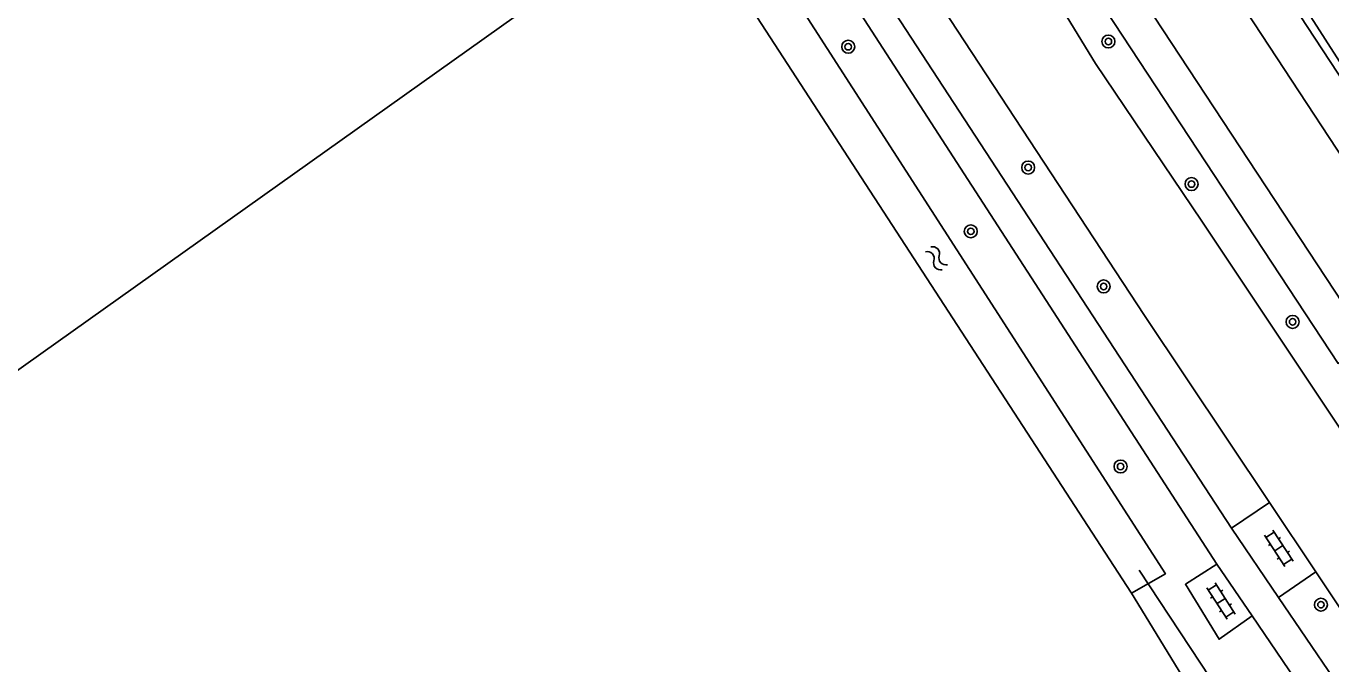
# Model space of a CAD drawing. Extents: x 136000 to 141014, y 402000 to 403500.
# Drawn here: x 136992.1 to 137072.5, y 403176.9 to 403216.2 of the extents above; entities that cross this region are included whole.
import ezdxf

# ---------------------------------------------------------------- set-up
doc = ezdxf.new("R2010")
doc.units = 0
for name, color, linetype in [('gg-afsc-draadraster', 7, 'Continuous'), ('gg-afsc-lijn draadraster', 7, 'Continuous'), ('gg-knt-verharding', 7, 'Continuous'), ('gg-kntw-bovenkant insteek waterloop', 7, 'Continuous'), ('gg-kwrk-duiker nz buis', 7, 'Continuous'), ('gt-grn-groengrens', 7, 'Continuous'), ('gt-symb-boom', 7, 'Continuous'), ('gt-symb-klinker verharding', 7, 'Continuous'), ('gt-symb-watersymbool', 7, 'Continuous')]:
    doc.layers.add(name, color=color, linetype=linetype)

# ---------------------------------------------------------------- blocks, each defined once
blk = doc.blocks.new('gt0-BOOM')
at = {"layer": 'gt-symb-boom'}
for radius in [0.4, 0.2]:
    blk.add_circle((0, 0), radius, dxfattribs=at)
blk = doc.blocks.new('gt0-KL1')
at = {"layer": 'gt-symb-klinker verharding'}
for p, q in [((-1.15, 0.3), (1.15, 0.3)), ((-1, -0.3), (-1, 0.3)), ((-0.5, 0.3), (-0.5, 0.45)), ((0, -0.3), (0, 0.3)), ((0.5, 0.3), (0.5, 0.45)), ((1, -0.3), (1, 0.3)), ((-1.15, -0.3), (1.15, -0.3)), ((-0.5, -0.45), (-0.5, -0.3)), ((0.5, -0.45), (0.5, -0.3))]:
    blk.add_line(p, q, dxfattribs=at)
blk = doc.blocks.new('gt0-WA')
at = {"layer": 'gt-symb-watersymbool'}
for centre, start, end in [((-0.323, 0.022), 28.07249, 151.92751), ((0.427, 0.422), 208.07248, 331.92751), ((-0.323, -0.428), 28.07249, 151.92751), ((0.427, -0.028), 208.07248, 331.92751)]:
    blk.add_arc(centre, 0.425, start, end, dxfattribs=at)

msp = doc.modelspace()

# ---------------------------------------------------------------- linework, layer by layer
at = {"layer": 'gg-afsc-draadraster'}
msp.add_lwpolyline([(136895.53, 403127.358), (136937.374, 403156.472), (137026.142, 403219.641), (137031.855, 403222.929)], dxfattribs=at)
at = {"layer": 'gg-afsc-lijn draadraster'}
msp.add_lwpolyline([(136859.258, 403186.682), (136895.53, 403127.358), (136937.374, 403156.472), (137026.142, 403219.641), (137031.855, 403222.929)], dxfattribs=at)
at = {"layer": 'gg-knt-verharding'}
for p, q in [((137066.373, 403185.264), (137038.315, 403228.269)), ((137068.71, 403186.853), (137066.373, 403185.264)), ((137071.568, 403182.572), (137068.71, 403186.853)), ((137069.267, 403181.003), (137066.373, 403185.264)), ((137067.635, 403179.858), (137065.459, 403183.058)), ((137069.267, 403181.003), (137071.568, 403182.572))]:
    msp.add_line(p, q, dxfattribs=at)
for points in [[(137068.71, 403186.853), (137061.011, 403198.389), (137044.151, 403224.08), (137040.531, 403229.745)], [(137065.459, 403183.058), (137042.127, 403219.142), (137036.33, 403228.131)], [(137074.798, 403196.686), (137074.829, 403196.707), (137059.486, 403220.053), (137059.379, 403219.984)], [(137058.133, 403217.963), (137072.943, 403195.435), (137073.148, 403195.573)], [(137056.235, 403216.781), (137057.977, 403213.922), (137064.531, 403204.2)], [(137064.531, 403204.2), (137082.241, 403177.64), (137099.192, 403153.761), (137147.871, 403086.781), (137180.444, 403043.099)], [(137067.635, 403179.858), (137065.609, 403178.421), (137063.532, 403181.818), (137065.459, 403183.058)], [(137090.474, 403155.355), (137085.991, 403161.6), (137073.21, 403180.111), (137071.568, 403182.572)], [(137088.876, 403152.626), (137079.492, 403165.95), (137069.267, 403181.003)], [(137067.635, 403179.858), (137077.861, 403164.82), (137087.399, 403151.278)]]:
    msp.add_lwpolyline(points, dxfattribs=at)
at = {"layer": 'gg-kntw-bovenkant insteek waterloop'}
msp.add_line((137032.783, 403223.463), (137060.203, 403181.273), dxfattribs=at)
for points in [[(137053.089, 403245.12), (137052.375, 403244.638), (137096.735, 403177.068)], [(137095.054, 403174.855), (137050.203, 403243.172), (137049.95, 403243.617)], [(137060.203, 403181.273), (137062.294, 403182.467), (137035.005, 403224.85), (137032.783, 403223.463)]]:
    msp.add_lwpolyline(points, dxfattribs=at)
at = {"layer": 'gg-kwrk-duiker nz buis'}
msp.add_line((137066.061, 403174.521), (137060.678, 403182.689), dxfattribs=at)
at = {"layer": 'gt-grn-groengrens'}
msp.add_line((137060.203, 403181.273), (137064.127, 403174.844), dxfattribs=at)
msp.add_lwpolyline([(137053.089, 403245.12), (137096.352, 403177.709), (137096.775, 403177.107), (137096.735, 403177.068)], dxfattribs=at)

# ---------------------------------------------------------------- block references
at = {"layer": 'gt-symb-boom'}
for p in [(137042.743, 403214.957), (137058.78, 403215.28), (137053.836, 403207.51), (137063.905, 403206.49), (137050.298, 403203.575), (137058.489, 403200.178), (137070.138, 403197.994), (137059.532, 403189.076), (137071.885, 403180.555)]:
    msp.add_blockref('gt0-BOOM', p, dxfattribs=at)
at = {"layer": 'gt-symb-klinker verharding'}
for p, rotation in [((137069.29, 403184.031), 123.00706175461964), ((137065.728, 403180.782), -57.1202180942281)]:
    msp.add_blockref('gt0-KL1', p, dxfattribs=dict(at, rotation=rotation))
at = {"layer": 'gt-symb-watersymbool', "rotation": 133.01389341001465}
msp.add_blockref('gt0-WA', (137048.224, 403201.873), dxfattribs=at)

doc.saveas('drawing.dxf')
